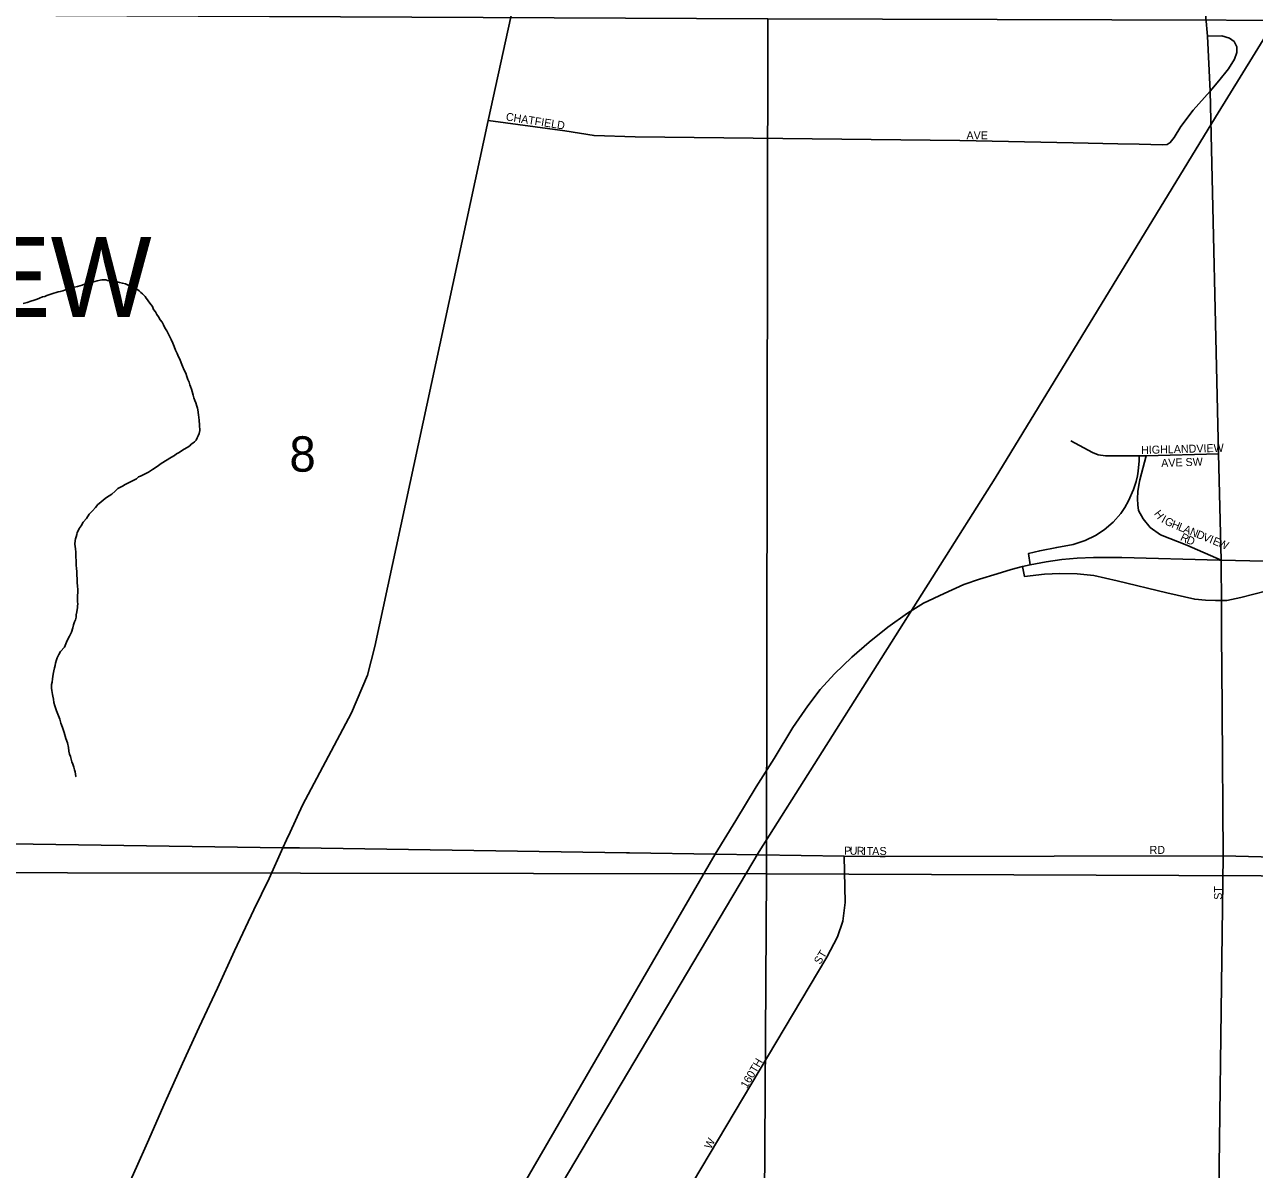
# Model space of a CAD drawing. Extents: x 2010165 to 2382125, y 1060529 to 1407316.
# Drawn here: x 2152727 to 2160411, y 1249702 to 1256857 of the extents above; entities that cross this region are included whole.
import ezdxf

# ---------------------------------------------------------------- set-up
doc = ezdxf.new("R2010")
doc.units = 0
for name, color, linetype in [('GM_X_City_Street', 7, 'Continuous'), ('GM_X_City_Street_Text', 7, 'Continuous'), ('GM_X_Corporation_Text', 7, 'Continuous'), ('GM_X_Interchange_Ramps', 7, 'Continuous'), ('GM_X_Interstate_Route', 7, 'Continuous'), ('GM_X_Minor_River', 7, 'Continuous'), ('GM_X_Rail_Line', 7, 'Continuous'), ('GM_X_Section', 7, 'Continuous'), ('GM_X_Section_Text', 7, 'Continuous'), ('GM_X_State_Route', 7, 'Continuous')]:
    doc.layers.add(name, color=color, linetype=linetype)

msp = doc.modelspace()

# ---------------------------------------------------------------- linework, layer by layer
at = {"layer": 'GM_X_City_Street'}
for points in [[(2160118.3, 1256784.5), (2160107, 1256902.6), (2160130.1, 1258689.1)], [(2160118.3, 1256784.5), (2160207.2, 1256786.3), (2160255.4, 1256772.4), (2160285.8, 1256750.7), (2160301.4, 1256718.5), (2160302.3, 1256682.1), (2160286.7, 1256642.2), (2160248.5, 1256580.5), (2160189.5, 1256505), (2160134.8, 1256440.8)], [(2160187.2, 1254173.7), (2160134.8, 1256440.8), (2160118.3, 1256784.5)], [(2159278.9, 1256117.8), (2159557.7, 1256112.2), (2159690.3, 1256110), (2159836.2, 1256106.6), (2159866.5, 1256108.3), (2159885.6, 1256119.6), (2159910.2, 1256152), (2159952.5, 1256221.2), (2160028.9, 1256322.7), (2160134.8, 1256440.8)], [(2155623.7, 1256258.6), (2156101.9, 1256194.1), (2156285.8, 1256163.3), (2156541.7, 1256156.3), (2158569.8, 1256132.2), (2159278.9, 1256117.8)], [(2160187.2, 1254173.7), (2159734.2, 1254162.8), (2159691.7, 1254162.8), (2159480.5, 1254162.9), (2159436, 1254167.5), (2159398.8, 1254182.8), (2159264.1, 1254256.7)], [(2160203.1, 1253510.5), (2159989, 1253603.5), (2159825.4, 1253668.1), (2159759.9, 1253714.8), (2159715.8, 1253767.4), (2159688, 1253820.6), (2159683.4, 1253856.5), (2159681.7, 1253893.6), (2159683.4, 1253938.2), (2159688.7, 1253979.4), (2159695.3, 1254012.8), (2159734.2, 1254162.8)], [(2160203.3, 1253473.7), (2160203.1, 1253510.5), (2160187.2, 1254173.7)], [(2160206, 1253052.4), (2160204.7, 1253258.2), (2160203.3, 1253473.7)], [(2160209, 1252589.2), (2160206, 1253052.4)], [(2160216.5, 1251662.9), (2160209.1, 1252565.8), (2160209, 1252589.2)], [(2149808.4, 1251833.4), (2149835.4, 1251816.5), (2149947.9, 1251789.2), (2150083.5, 1251782.8), (2150244, 1251780.4), (2151784, 1251750.3), (2154341.6, 1251712.6), (2154443.8, 1251711), (2154444.7, 1251711)], [(2154444.7, 1251711), (2156488.1, 1251680.9), (2156506, 1251680.7)], [(2156506, 1251680.7), (2157041.3, 1251672.8), (2157847.3, 1251660.9), (2158072.5, 1251657.5), (2158103.5, 1251657.6)], [(2157847.3, 1251660.9), (2157853.6, 1251370), (2157839.4, 1251252.8), (2157806.1, 1251156.2), (2157739.6, 1251029.6), (2156796.3, 1249442.7), (2156773.2, 1249374.2), (2156762.2, 1249297), (2156757.2, 1249182.6), (2156753.2, 1248880.3), (2156761.2, 1248801), (2156774.2, 1248755.9), (2156799.3, 1248716.8), (2156837.4, 1248680.7), (2156840.1, 1248679)], [(2158103.5, 1251657.6), (2160216.5, 1251662.9), (2161884, 1251618.6), (2161907.3, 1251618.5)], [(2160180, 1248916.9), (2160216.5, 1251662.9)]]:
    msp.add_lwpolyline(points, dxfattribs=at)
at = {"layer": 'GM_X_Interchange_Ramps'}
for points in [[(2159691.7, 1254162.8), (2159690.9, 1254131.4), (2159685.7, 1254067.2), (2159680.6, 1254037.2), (2159672.2, 1254000.9), (2159655.6, 1253950.7), (2159625.1, 1253880.5), (2159600.8, 1253839.2), (2159576.2, 1253802.6), (2159527.8, 1253748), (2159471.7, 1253699.9), (2159417.5, 1253664.7), (2159353.9, 1253632.3), (2159279.6, 1253608.8), (2159176.7, 1253589.3), (2159070.6, 1253568.5), (2158999.6, 1253551.5), (2159009.5, 1253480.9)], [(2158962.8, 1253469.9), (2158975.1, 1253407.3), (2159099.8, 1253422), (2159195.6, 1253426.5), (2159303.8, 1253425.5), (2159408, 1253415), (2159553.3, 1253380.8), (2159864.2, 1253306.4), (2160038.2, 1253265.2), (2160105.1, 1253259), (2160168.9, 1253257.7), (2160204.7, 1253258.2)], [(2160204.7, 1253258.2), (2160239.3, 1253258.7), (2160326.5, 1253277.1), (2160489.1, 1253318.8), (2160661.9, 1253362.2), (2160768.6, 1253385.2), (2160852, 1253399.7), (2160923, 1253405.4), (2161274.2, 1253404.6), (2161276.6, 1253485.1)]]:
    msp.add_lwpolyline(points, dxfattribs=at)
at = {"layer": 'GM_X_Interstate_Route'}
for points in [[(2155649.2, 1249269.4), (2157041.3, 1251672.8), (2157170.5, 1251883.3), (2157298, 1252094.2), (2157409.7, 1252271), (2157527.2, 1252463.9), (2157621, 1252600.5), (2157698.8, 1252701), (2157786.6, 1252799.6), (2157896.5, 1252904.2), (2158004.3, 1252996.8), (2158120.3, 1253091.5), (2158244.2, 1253178.1), (2158344.2, 1253240.6), (2158472.7, 1253302.6), (2158595.1, 1253357.1), (2158693.4, 1253391.7), (2158803.8, 1253425), (2158891.1, 1253451.6), (2158962.8, 1253469.9), (2159009.5, 1253480.9), (2159110.4, 1253499.4), (2159208.8, 1253514.1), (2159304.5, 1253523.4), (2159405.6, 1253527.3), (2159583.2, 1253527.3), (2160193, 1253510.7)], [(2160193, 1253510.7), (2160203.1, 1253510.5), (2161276.6, 1253485.1)]]:
    msp.add_lwpolyline(points, dxfattribs=at)
at = {"layer": 'GM_X_Minor_River'}
for points in [[(2152718.8, 1255114.3), (2152742.8, 1255120.8), (2152766.7, 1255129.3), (2152786.6, 1255135.7), (2152804.6, 1255142.1), (2152820.5, 1255148.4), (2152838.5, 1255154.8), (2152854.5, 1255157.1), (2152866.4, 1255163.3), (2152884.3, 1255169.7), (2152896.3, 1255173.9), (2152936.2, 1255186.7), (2152950.2, 1255189), (2152966.2, 1255193.3), (2152986.1, 1255201.7), (2153010, 1255210.2), (2153038, 1255216.8), (2153058, 1255221.2), (2153085.9, 1255229.7), (2153111.8, 1255238.3), (2153135.8, 1255242.7), (2153151.8, 1255247.1), (2153165.8, 1255251.3), (2153179.7, 1255255.6), (2153199.7, 1255260), (2153211.7, 1255262.3), (2153223.8, 1255262.5), (2153233.8, 1255262.7), (2153245.9, 1255258.9), (2153270, 1255255.3), (2153296.2, 1255251.8), (2153320.4, 1255246.3), (2153338.5, 1255240.6), (2153356.7, 1255236.9), (2153370.8, 1255231.2), (2153385, 1255225.4), (2153399.1, 1255219.7), (2153411.3, 1255213.9), (2153421.4, 1255208.1), (2153443.8, 1255192.4), (2153454, 1255182.6), (2153464.2, 1255174.8), (2153480.6, 1255157), (2153486.8, 1255147.1), (2153495, 1255137.2), (2153503.2, 1255125.3), (2153517.7, 1255105.5), (2153525.9, 1255095.7), (2153532.2, 1255077.7), (2153544.6, 1255061.9), (2153552.9, 1255046), (2153563.2, 1255030.2), (2153573.6, 1255012.3), (2153585.9, 1254996.5), (2153594.2, 1254980.6), (2153602.6, 1254962.7), (2153615, 1254942.8), (2153642.1, 1254889.2), (2153652.6, 1254865.3), (2153661, 1254845.4), (2153669.4, 1254823.5), (2153679.8, 1254801.6), (2153688.2, 1254781.7), (2153696.6, 1254765.8), (2153705, 1254743.9), (2153713.4, 1254721.9), (2153723.9, 1254698.1), (2153734.3, 1254678.2), (2153740.7, 1254658.2), (2153747.1, 1254638.3), (2153755.4, 1254622.4), (2153759.7, 1254606.4), (2153764, 1254594.5), (2153770.3, 1254578.5), (2153774.6, 1254564.6), (2153781, 1254540.6), (2153785.3, 1254524.6), (2153791.7, 1254508.7), (2153796, 1254492.7), (2153802.4, 1254472.8), (2153806.6, 1254460.8), (2153808.8, 1254448.8), (2153811.1, 1254434.8), (2153813.4, 1254416.8), (2153815.7, 1254402.8), (2153818.1, 1254382.8), (2153820.6, 1254356.7), (2153820.8, 1254342.7)], [(2153820.8, 1254342.7), (2153821.1, 1254330.6), (2153821.2, 1254320.6), (2153817.6, 1254302.5), (2153811.9, 1254286.3), (2153806.1, 1254274.2), (2153798.3, 1254260), (2153788.5, 1254249.7), (2153778.6, 1254241.5), (2153768.7, 1254235.3), (2153758.8, 1254225.1), (2153742.9, 1254214.8), (2153725.1, 1254204.4), (2153707.2, 1254194), (2153693.4, 1254183.7), (2153675.5, 1254175.3), (2153663.6, 1254165.1), (2153645.7, 1254154.7), (2153580.3, 1254113.3), (2153554.5, 1254094.8), (2153526.8, 1254076.2), (2153501, 1254059.6), (2153481.1, 1254049.2), (2153463.2, 1254040.8), (2153451.3, 1254034.6), (2153439.3, 1254030.3), (2153425.5, 1254018), (2153401.7, 1254005.5), (2153375.8, 1253993), (2153356, 1253982.6), (2153338.1, 1253972.2), (2153322.2, 1253963.9), (2153310.3, 1253957.6), (2153292.5, 1253941.2), (2153272.8, 1253922.8), (2153239.1, 1253902.1), (2153219.3, 1253887.6), (2153203.5, 1253873.3), (2153185.7, 1253856.9), (2153170, 1253838.5), (2153150.3, 1253818.1), (2153130.6, 1253797.6), (2153113.1, 1253771.2), (2153093.4, 1253746.8), (2153079.8, 1253724.4), (2153068.1, 1253708.1), (2153062.3, 1253694), (2153056.5, 1253683.8), (2153052.7, 1253669.7), (2153049, 1253655.6), (2153045.2, 1253643.5), (2153043.4, 1253633.4), (2153041.8, 1253609.3), (2153044.4, 1253581.2), (2153046.8, 1253559.2), (2153047.1, 1253539.1), (2153047.4, 1253525.1), (2153049.7, 1253511.1), (2153050, 1253495), (2153050.3, 1253479), (2153050.6, 1253458.9), (2153053, 1253438.9), (2153056.3, 1253370.7), (2153056.8, 1253346.6), (2153059.1, 1253326.6), (2153059.5, 1253306.6), (2153057.8, 1253290.5), (2153058.1, 1253276.4), (2153058.3, 1253264.4), (2153058.5, 1253250.4), (2153058.8, 1253236.3), (2153057.1, 1253222.2), (2153057.2, 1253212.2), (2153055.4, 1253202.1), (2153053.7, 1253186), (2153050, 1253167.9), (2153048.3, 1253153.8), (2153044.6, 1253137.7), (2153038.8, 1253123.5), (2153033.2, 1253105.4), (2153027.5, 1253087.2), (2153019.9, 1253060.9), (2153008.4, 1253034.6), (2152992.8, 1253008.2), (2152975.5, 1252965.8), (2152952, 1252939.2), (2152940.3, 1252920.9), (2152934.5, 1252908.8), (2152930.6, 1252898.7), (2152926.8, 1252886.6), (2152919.2, 1252866.4), (2152917.5, 1252852.3), (2152913.7, 1252836.1), (2152910.1, 1252818), (2152906.4, 1252797.9), (2152901, 1252767.7), (2152899.3, 1252747.6), (2152895.6, 1252733.4), (2152895.8, 1252721.4), (2152896, 1252709.4), (2152896.3, 1252695.3)], [(2152896.3, 1252695.3), (2152898.5, 1252683.3), (2152900.8, 1252671.3), (2152903, 1252659.3), (2152907.3, 1252641.3), (2152909.8, 1252619.3), (2152916.2, 1252599.4), (2152922.5, 1252581.4), (2152926.8, 1252567.5), (2152947.8, 1252515.7), (2152954.3, 1252491.7), (2152964.8, 1252463.8), (2152973.5, 1252431.9), (2152984.2, 1252396), (2152994.7, 1252368.1), (2153001.3, 1252338.1), (2153003.7, 1252316.1), (2153008, 1252298.1), (2153014.4, 1252282.1), (2153018.7, 1252266.2), (2153023, 1252250.2), (2153029.3, 1252234.3), (2153033.7, 1252216.3), (2153038, 1252200.3), (2153042.2, 1252186.3), (2153044.5, 1252172.3), (2153046.8, 1252158.3), (2153048.8, 1252156.4)]]:
    msp.add_lwpolyline(points, dxfattribs=at)
at = {"layer": 'GM_X_Rail_Line'}
for points in [[(2157316.2, 1251689), (2158791.8, 1254021.5), (2160167.7, 1256279.2), (2161406.7, 1258291), (2161940, 1259171.5)], [(2156086.6, 1249615.1), (2157316.2, 1251689)]]:
    msp.add_lwpolyline(points, dxfattribs=at)
at = {"layer": 'GM_X_Section'}
for points in [[(2151585.7, 1256921.2), (2157370.9, 1256894.4), (2157362.6, 1251549), (2151537.5, 1251558.4)], [(2157370.9, 1256894.4), (2163100.3, 1256876.5), (2163029.2, 1251527.1), (2157362.6, 1251549)], [(2151537.5, 1251558.4), (2157362.6, 1251549), (2157328.9, 1246108.9), (2157281.9, 1246108.8), (2154728, 1246118.3), (2152107.3, 1246104.5), (2151505.5, 1246102.3)], [(2157362.6, 1251549), (2163029.2, 1251527.1), (2163024.8, 1246131), (2162427.3, 1246126.4), (2159787.4, 1246122.3), (2157328.9, 1246108.9)]]:
    msp.add_lwpolyline(points, close=True, dxfattribs=at)
at = {"layer": 'GM_X_State_Route'}
for points in [[(2154363.7, 1251761.2), (2154385.8, 1251809.7), (2154462.9, 1251979.6), (2154770.6, 1252555.8), (2154868.7, 1252792.2), (2154915.5, 1252970.6), (2155623.7, 1256258.6), (2155922, 1257621.1)], [(2153273.1, 1249386.8), (2153303.3, 1249459.7), (2153396.8, 1249652.5), (2153425.6, 1249716.6), (2153494.2, 1249869.4), (2153605.6, 1250122.3), (2153713, 1250363.2), (2153818.4, 1250590.1), (2153931.8, 1250835.1), (2154039.2, 1251068), (2154158.6, 1251325), (2154256.1, 1251519.8), (2154341.6, 1251712.6), (2154363.7, 1251761.2)]]:
    msp.add_lwpolyline(points, dxfattribs=at)

# ---------------------------------------------------------------- texts
at = {"layer": 'GM_X_City_Street_Text'}
for s, rotation, p in [('CHATFIELD', 351.02944, (2155731.7, 1256258.8)), ('AVE', 0.00001, (2158612.3, 1256140.1)), ('HIGHLANDVIEW', 1.56347, (2159703.8, 1254173.3)), ('AVE SW', 2.16395, (2159829.6, 1254091.8)), ('H', 306.95295, (2159781.5, 1253799.6)), ('I', 331.41157, (2159825.5, 1253749.3)), ('G', 332.03498, (2159845.3, 1253738.5)), ('H', 338.12504, (2159889.4, 1253715.4)), ('L', 337.87394, (2159930.2, 1253699)), ('A', 337.8374, (2159962.8, 1253685.8)), ('N', 337.84704, (2160003.6, 1253669.2)), ('D', 337.85765, (2160044.3, 1253652.6)), ('R', 333.97802, (2159944, 1253637.2)), ('D', 337.67016, (2159982.8, 1253618.4)), ('V', 337.8374, (2160085.1, 1253636)), ('I', 337.84384, (2160125.9, 1253619.4)), ('E', 337.83562, (2160146.2, 1253611.1)), ('W', 337.8587, (2160178.8, 1253597.8)), ('P', 359.15306, (2157846.9, 1251669.8)), ('U', 359.12566, (2157882, 1251669.2)), ('R', 359.13896, (2157926.1, 1251668.6)), ('I', 359.12599, (2157965.7, 1251668)), ('T', 359.14124, (2157987.7, 1251667.6)), ('A', 359.14751, (2158022.9, 1251667.1)), ('S', 2.55344, (2158070.1, 1251666.5)), ('RD', 0.00001, (2159756.3, 1251674.1)), ('ST', 90, (2160208.9, 1251387.5)), ('ST', 58.39531, (2157697.9, 1250978.9)), ('160TH', 59.53417, (2157240.2, 1250204.3)), ('W', 63.43494, (2157015.5, 1249825.3))]:
    msp.add_text(s, height=50, rotation=rotation, dxfattribs=at).set_placement(p)
at = {"layer": 'GM_X_Corporation_Text'}
msp.add_text('FAIRVIEW', height=500, rotation=0.00001, dxfattribs=at).set_placement((2150289.1, 1255030.2))
at = {"layer": 'GM_X_Section_Text'}
msp.add_text('8', height=221, rotation=0.00001, dxfattribs=at).set_placement((2154381.7, 1254063))

doc.saveas('drawing.dxf')
